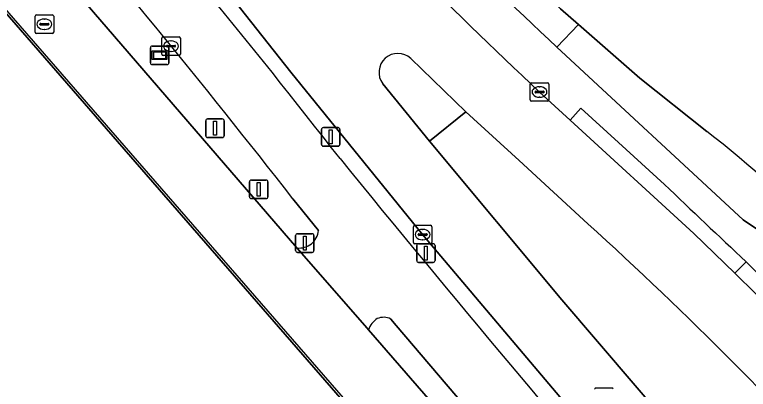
# Model space of a CAD drawing. Extents: x 155018 to 156648, y 383979 to 385733.
# Drawn here: x 156141.03 to 156180.51, y 384432.98 to 384453.14 of the extents above; entities that cross this region are included whole.
import ezdxf

# ---------------------------------------------------------------- set-up
doc = ezdxf.new("R2010")
doc.units = 0
for name, color, linetype in [('IMGEO_Berm_groen', 7, 'Continuous'), ('IMGEO_Berm_open', 7, 'Continuous'), ('IMGEO_Brandkraan', 7, 'Continuous'), ('IMGEO_Erf', 7, 'Continuous'), ('IMGEO_Fietspad_gesloten', 7, 'Continuous'), ('IMGEO_Fietspad_open', 7, 'Continuous'), ('IMGEO_Kolk', 7, 'Continuous'), ('IMGEO_Lichtmast', 7, 'Continuous'), ('IMGEO_Lijnafwatering', 7, 'Continuous'), ('IMGEO_OVBaan_gesloten', 7, 'Continuous'), ('IMGEO_Rijbaan_lokaal_gesloten', 7, 'Continuous'), ('IMGEO_Rioolput', 7, 'Continuous'), ('IMGEO_Verkeersbordpaal', 7, 'Continuous'), ('IMGEO_Verkeerseiland_open', 7, 'Continuous'), ('IMGEO_Verklikker', 7, 'Continuous')]:
    doc.layers.add(name, color=color, linetype=linetype)

msp = doc.modelspace()

# ---------------------------------------------------------------- linework, layer by layer
at = {"layer": 'IMGEO_Berm_groen'}
for points in [[(156177.034, 384423.351), (156177.731, 384423.954), (156173.602, 384428.736), (156162.984, 384441.307), (156155.897, 384450.049), (156148.3, 384459.668), (156115.176, 384497.989)], [(156108.294, 384495.812), (156142.109, 384456.944), (156156.212, 384440.594)], [(156170.208, 384451.39), (156171.364, 384452.62), (156170.407, 384453.46), (156164.117, 384459.818), (156159.115, 384465.116), (156141.072, 384485.993)], [(156171.866, 384441.892), (156168.173, 384445.289), (156165.312, 384447.918), (156163.359, 384446.343), (156170.471, 384437.802), (156184.549, 384421.35), (156185.504, 384423.189), (156185.34, 384423.379), (156186.064, 384424.616), (156186.206, 384424.551), (156187.157, 384426.486)], [(156157.376, 384441.531), (156156.005, 384443.233)], [(156161.552, 384436.423), (156161.268, 384436.764)], [(156160.067, 384436.189), (156172.346, 384422.072), (156172.635, 384421.741), (156173.461, 384422.444), (156161.552, 384436.423)]]:
    msp.add_lwpolyline(points, dxfattribs=at)
for centre, radius, start, end in [((156409.045, 384705.484), 348.722, 223.58193, 226.77276), ((155779.341, 384150.251), 480.522, 37.89541, 40.71377), ((155755.653, 384130.656), 507.923, 37.98118, 40.6471), ((156893.994, 385043.649), 948.051, 219.126333, 220.865646), ((156038.024, 384293.758), 199.643, 41.66908, 47.90163), ((156156.35, 384441.614), 1.03, 262.3108, 355.3562), ((156161.16, 384435.805), 1.158, 122.1177, 160.633), ((156160.883, 384436.003), 0.853, 63.1333, 113.3857)]:
    msp.add_arc(centre, radius, start, end, dxfattribs=at)
at = {"layer": 'IMGEO_Berm_open'}
msp.add_lwpolyline([(156182.797, 384437.44), (156180.383, 384439.849), (156179.773, 384439.224), (156182.036, 384437.014), (156182.196, 384436.856)], dxfattribs=at)
at = {"layer": 'IMGEO_Brandkraan'}
for p, q in [((156148.948, 384451.02), (156148.948, 384451.872)), ((156149.023, 384451.946), (156149.875, 384451.946)), ((156149.436, 384451.726), (156149.461, 384451.726)), ((156149.949, 384451.872), (156149.949, 384451.02)), ((156149.207, 384451.44), (156149.207, 384451.452)), ((156149.645, 384451.403), (156149.247, 384451.403)), ((156149.25, 384451.489), (156149.648, 384451.489)), ((156149.691, 384451.452), (156149.691, 384451.44)), ((156149.875, 384450.946), (156149.023, 384450.946)), ((156149.459, 384451.166), (156149.434, 384451.166))]:
    msp.add_line(p, q, dxfattribs=at)
for points in [[(156148.948, 384451.02), (156148.948, 384451.872)], [(156149.023, 384451.946), (156149.875, 384451.946)], [(156149.949, 384451.872), (156149.949, 384451.02)], [(156149.875, 384450.946), (156149.023, 384450.946)]]:
    msp.add_lwpolyline(points, dxfattribs=at)
for centre, radius, start, end in [((156149.025, 384451.87), 0.0765, 91.552, 178.448), ((156149.025, 384451.87), 0.0765, 91.552, 178.448), ((156149.873, 384451.87), 0.0765, 1.552, 88.448), ((156149.873, 384451.87), 0.0765, 1.552, 88.448), ((156149.247, 384451.449), 0.0403, 85.8775, 175.7526), ((156149.244, 384451.439), 0.0366, 178.938, 274.7102), ((156149.648, 384451.446), 0.043, 264.8664, 352.4533), ((156149.652, 384451.451), 0.0386, 1.7309, 96.639), ((156149.025, 384451.022), 0.0765, 181.552, 268.448), ((156149.025, 384451.022), 0.0765, 181.552, 268.448), ((156149.873, 384451.022), 0.0765, 271.552, 358.448), ((156149.873, 384451.022), 0.0765, 271.552, 358.448)]:
    msp.add_arc(centre, radius, start, end, dxfattribs=at)
for centre, major_axis, ratio, start_param, end_param in [((156149.435, 384451.446), (-0.387, 0.002), 0.722429, 4.712389, 7.853982), ((156149.46, 384451.446), (-0.39, 0.002), 0.717154, 1.570796, 4.712389)]:
    msp.add_ellipse(centre, major_axis=major_axis, ratio=ratio, start_param=start_param, end_param=end_param, dxfattribs=at)
at = {"layer": 'IMGEO_Erf'}
msp.add_lwpolyline([(156158.903, 384421.366), (156157.627, 384424.41), (156159.055, 384423.625), (156160.891, 384422.184), (156178.5, 384408.366), (156178.859, 384408.084), (156179.094, 384408.287), (156178.8, 384408.625), (156179.08, 384408.886), (156107.032, 384491.82)], dxfattribs=at)
at = {"layer": 'IMGEO_Fietspad_gesloten'}
for points in [[(156188.307, 384435.345), (156188.314, 384435.556), (156188.367, 384437.108), (156184.889, 384440.905), (156184.853, 384438.925), (156184.558, 384439.214), (156180.233, 384442.093), (156170.208, 384451.39)], [(156169.268, 384448.979), (156170.917, 384447.469), (156171.492, 384448.113), (156173.514, 384446.27), (156176, 384444.005)], [(156180.383, 384439.849), (156182.797, 384437.44)]]:
    msp.add_lwpolyline(points, dxfattribs=at)
for centre, radius, start, end in [((156409.045, 384705.484), 348.722, 223.58193, 226.77276), ((156427.595, 384722.629), 376.321, 223.52794, 226.6499), ((156523.802, 384806.414), 502.301, 226.1783, 226.86728)]:
    msp.add_arc(centre, radius, start, end, dxfattribs=at)
at = {"layer": 'IMGEO_Fietspad_open'}
for points in [[(156176, 384444.005), (156173.514, 384446.27), (156171.492, 384448.113), (156170.917, 384447.469)], [(156170.917, 384447.469), (156177.57, 384441.375), (156179.773, 384439.224), (156180.383, 384439.849)], [(156156.005, 384443.233), (156157.376, 384441.531)], [(156156.212, 384440.594), (156159.996, 384436.271), (156160.067, 384436.189)], [(156161.268, 384436.764), (156161.552, 384436.423), (156173.461, 384422.444), (156175.209, 384420.389), (156181.383, 384413.235), (156190.017, 384403.23), (156190.183, 384403.038), (156190.962, 384402.135), (156191.434, 384401.588), (156191.786, 384401.18), (156192.167, 384400.738), (156193.738, 384398.919), (156195.313, 384397.104), (156195.75, 384396.602), (156196.646, 384395.574), (156196.84, 384395.353)]]:
    msp.add_lwpolyline(points, dxfattribs=at)
for centre, radius, start, end in [((155779.341, 384150.251), 480.522, 37.89541, 40.71377), ((155755.653, 384130.656), 507.923, 37.98118, 40.6471), ((156893.994, 385043.649), 948.051, 219.126333, 220.865646), ((156523.802, 384806.414), 502.301, 226.1783, 226.86728), ((156156.35, 384441.614), 1.03, 262.3108, 355.3562), ((156161.16, 384435.805), 1.158, 122.1177, 160.633), ((156160.883, 384436.003), 0.853, 63.1333, 113.3857)]:
    msp.add_arc(centre, radius, start, end, dxfattribs=at)
at = {"layer": 'IMGEO_Kolk'}
for p, q in [((156168.771, 384448.554), (156168.771, 384449.406)), ((156168.846, 384449.48), (156169.698, 384449.48)), ((156169.259, 384449.26), (156169.284, 384449.26)), ((156169.772, 384449.406), (156169.772, 384448.554)), ((156169.03, 384448.974), (156169.03, 384448.986)), ((156169.468, 384448.937), (156169.07, 384448.937)), ((156169.073, 384449.023), (156169.471, 384449.023)), ((156169.514, 384448.986), (156169.514, 384448.974)), ((156169.698, 384448.48), (156168.846, 384448.48)), ((156169.282, 384448.7), (156169.257, 384448.7)), ((156162.558, 384441.807), (156163.41, 384441.807)), ((156162.483, 384440.881), (156162.483, 384441.733)), ((156162.971, 384441.587), (156162.996, 384441.587)), ((156163.484, 384441.733), (156163.484, 384440.881)), ((156162.742, 384441.301), (156162.742, 384441.313)), ((156163.18, 384441.264), (156162.782, 384441.264)), ((156162.785, 384441.35), (156163.183, 384441.35)), ((156162.994, 384441.027), (156162.969, 384441.027)), ((156163.226, 384441.313), (156163.226, 384441.301)), ((156163.41, 384440.807), (156162.558, 384440.807))]:
    msp.add_line(p, q, dxfattribs=at)
for points in [[(156168.771, 384448.554), (156168.771, 384449.406)], [(156168.846, 384449.48), (156169.698, 384449.48)], [(156169.772, 384449.406), (156169.772, 384448.554)], [(156169.698, 384448.48), (156168.846, 384448.48)], [(156162.558, 384441.807), (156163.41, 384441.807)], [(156162.483, 384440.881), (156162.483, 384441.733)], [(156163.484, 384441.733), (156163.484, 384440.881)], [(156163.41, 384440.807), (156162.558, 384440.807)]]:
    msp.add_lwpolyline(points, dxfattribs=at)
for centre, radius, start, end in [((156168.848, 384449.404), 0.0765, 91.552, 178.448), ((156168.848, 384449.404), 0.0765, 91.552, 178.448), ((156169.696, 384449.404), 0.0765, 1.552, 88.448), ((156169.696, 384449.404), 0.0765, 1.552, 88.448), ((156169.07, 384448.983), 0.0403, 85.8775, 175.7526), ((156169.067, 384448.973), 0.0366, 178.938, 274.7102), ((156169.471, 384448.98), 0.043, 264.8664, 352.4533), ((156169.475, 384448.985), 0.0386, 1.7309, 96.639), ((156168.848, 384448.556), 0.0765, 181.552, 268.448), ((156168.848, 384448.556), 0.0765, 181.552, 268.448), ((156169.696, 384448.556), 0.0765, 271.552, 358.448), ((156169.696, 384448.556), 0.0765, 271.552, 358.448), ((156162.56, 384441.731), 0.0765, 91.552, 178.448), ((156162.56, 384441.731), 0.0765, 91.552, 178.448), ((156163.408, 384441.731), 0.0765, 1.552, 88.448), ((156163.408, 384441.731), 0.0765, 1.552, 88.448), ((156162.782, 384441.31), 0.0403, 85.8775, 175.7526), ((156162.779, 384441.3), 0.0366, 178.938, 274.7102), ((156163.183, 384441.307), 0.043, 264.8664, 352.4533), ((156163.187, 384441.312), 0.0386, 1.7309, 96.639), ((156162.56, 384440.883), 0.0765, 181.552, 268.448), ((156162.56, 384440.883), 0.0765, 181.552, 268.448), ((156163.408, 384440.883), 0.0765, 271.552, 358.448), ((156163.408, 384440.883), 0.0765, 271.552, 358.448)]:
    msp.add_arc(centre, radius, start, end, dxfattribs=at)
for centre, major_axis, ratio, start_param, end_param in [((156169.258, 384448.98), (-0.387, 0.002), 0.722429, 4.712389, 7.853982), ((156169.283, 384448.98), (-0.39, 0.002), 0.717154, 1.570796, 4.712389), ((156162.97, 384441.307), (-0.387, 0.002), 0.722429, 4.712389, 7.853982), ((156162.995, 384441.307), (-0.39, 0.002), 0.717154, 1.570796, 4.712389)]:
    msp.add_ellipse(centre, major_axis=major_axis, ratio=ratio, start_param=start_param, end_param=end_param, dxfattribs=at)
at = {"layer": 'IMGEO_Lichtmast'}
for p, q in [((156151.314, 384446.63), (156151.314, 384447.43)), ((156151.314, 384447.43), (156151.314, 384446.63)), ((156151.414, 384447.53), (156152.204, 384447.53)), ((156152.204, 384447.53), (156151.414, 384447.53)), ((156152.304, 384447.43), (156152.304, 384446.63)), ((156152.304, 384446.63), (156152.304, 384447.43)), ((156157.54, 384446.164), (156157.54, 384446.964)), ((156157.54, 384446.964), (156157.54, 384446.164)), ((156157.64, 384447.064), (156158.43, 384447.064)), ((156158.43, 384447.064), (156157.64, 384447.064)), ((156158.53, 384446.964), (156158.53, 384446.164)), ((156158.53, 384446.164), (156158.53, 384446.964)), ((156152.204, 384446.53), (156151.414, 384446.53)), ((156151.414, 384446.53), (156152.204, 384446.53)), ((156158.43, 384446.064), (156157.64, 384446.064)), ((156157.64, 384446.064), (156158.43, 384446.064))]:
    msp.add_line(p, q, dxfattribs=at)
for points in [[(156151.734, 384447.405), (156151.884, 384447.405), (156151.884, 384446.655), (156151.734, 384446.655), (156151.734, 384447.405)], [(156157.96, 384446.939), (156158.11, 384446.939), (156158.11, 384446.189), (156157.96, 384446.189), (156157.96, 384446.939)]]:
    msp.add_lwpolyline(points, dxfattribs=at)
for centre, start, end in [((156151.414, 384447.43), 90, 180), ((156151.414, 384447.43), 90, 180), ((156152.204, 384447.43), 0, 90), ((156152.204, 384447.43), 360, 90), ((156157.64, 384446.964), 90, 180), ((156157.64, 384446.964), 90, 180), ((156158.43, 384446.964), 0, 90), ((156158.43, 384446.964), 360, 90), ((156151.414, 384446.63), 180, 270), ((156151.414, 384446.63), 180, 270), ((156152.204, 384446.63), 270, 0), ((156152.204, 384446.63), 270, 0), ((156157.64, 384446.164), 180, 270), ((156157.64, 384446.164), 180, 270), ((156158.43, 384446.164), 270, 0), ((156158.43, 384446.164), 270, 0)]:
    msp.add_arc(centre, 0.1, start, end, dxfattribs=at)
at = {"layer": 'IMGEO_Lijnafwatering'}
for points in [[(156132.49, 384462.697), (156145.239, 384448.023)], [(156145.239, 384448.023), (156157.987, 384433.348)], [(156157.987, 384433.348), (156170.735, 384418.674)]]:
    msp.add_lwpolyline(points, dxfattribs=at)
at = {"layer": 'IMGEO_OVBaan_gesloten'}
for points in [[(156108.607, 384505.838), (156115.176, 384497.989), (156148.3, 384459.668), (156155.897, 384450.049), (156162.984, 384441.307), (156173.602, 384428.736), (156177.731, 384423.954), (156187.422, 384412.73), (156191.977, 384407.455), (156192.214, 384407.181), (156193.011, 384406.267), (156193.488, 384405.72), (156193.842, 384405.313), (156197.392, 384401.242), (156197.831, 384400.739), (156198.675, 384399.771), (156198.842, 384399.58), (156203.208, 384394.573), (156205.973, 384391.402)], [(156162.339, 384450.782), (156165.312, 384447.918), (156168.173, 384445.289)], [(156209.6, 384392.575), (156206.361, 384396.189), (156201.925, 384401.32), (156201.737, 384401.537), (156199.497, 384404.122), (156199.058, 384404.629), (156195.511, 384408.723), (156195.156, 384409.133), (156194.675, 384409.688), (156192.4, 384412.314), (156192.089, 384412.672), (156184.549, 384421.35), (156170.471, 384437.802), (156163.359, 384446.343), (156160.839, 384449.428)], [(156170.917, 384447.469), (156169.268, 384448.979)], [(156182.196, 384436.856), (156182.036, 384437.014), (156179.773, 384439.224), (156177.57, 384441.375), (156170.917, 384447.469)], [(156168.173, 384445.289), (156171.866, 384441.892)]]:
    msp.add_lwpolyline(points, dxfattribs=at)
for centre, radius, start, end in [((156427.595, 384722.629), 376.321, 223.52794, 226.6499), ((156161.648, 384450.04), 1.014, 47.0106, 217.1325), ((156038.024, 384293.758), 199.643, 41.66908, 47.90163)]:
    msp.add_arc(centre, radius, start, end, dxfattribs=at)
at = {"layer": 'IMGEO_Rijbaan_lokaal_gesloten'}
for points in [[(156127.591, 384501.608), (156134.758, 384493.306), (156141.072, 384485.993), (156159.115, 384465.116), (156164.117, 384459.818), (156170.407, 384453.46), (156171.364, 384452.62), (156174.662, 384449.727), (156178.269, 384446.854)], [(156102.487, 384496.473), (156107.032, 384491.82), (156179.08, 384408.886), (156179.167, 384408.964), (156186.448, 384400.531), (156196.265, 384388.91), (156200.641, 384383.879), (156201.589, 384382.683), (156202.438, 384381.415), (156203.184, 384380.084), (156203.821, 384378.698), (156204.118, 384377.888), (156204.281, 384375.869)], [(156204.959, 384384.754), (156200.813, 384389.488), (156196.57, 384394.334), (156196.367, 384394.566), (156195.319, 384395.762), (156194.882, 384396.262), (156191.342, 384400.304), (156190.989, 384400.708), (156190.515, 384401.249), (156189.566, 384402.333), (156189.39, 384402.533), (156180.629, 384412.577), (156172.635, 384421.741), (156172.346, 384422.072), (156160.067, 384436.189), (156159.996, 384436.271), (156156.212, 384440.594), (156142.109, 384456.944), (156108.294, 384495.812)]]:
    msp.add_lwpolyline(points, dxfattribs=at)
msp.add_arc((156142.616, 384400.522), 58.462, 43.69023, 52.42147, dxfattribs=at)
at = {"layer": 'IMGEO_Rioolput'}
for p, q in [((156142.132, 384452.201), (156142.132, 384453.053)), ((156142.207, 384453.127), (156143.059, 384453.127)), ((156142.62, 384452.907), (156142.645, 384452.907)), ((156143.133, 384453.053), (156143.133, 384452.201)), ((156142.391, 384452.621), (156142.391, 384452.633)), ((156142.829, 384452.584), (156142.431, 384452.584)), ((156142.434, 384452.67), (156142.832, 384452.67)), ((156142.875, 384452.633), (156142.875, 384452.621)), ((156143.059, 384452.127), (156142.207, 384452.127)), ((156142.643, 384452.347), (156142.618, 384452.347)), ((156172.312, 384433.055), (156173.164, 384433.055))]:
    msp.add_line(p, q, dxfattribs=at)
for points in [[(156142.132, 384452.201), (156142.132, 384453.053)], [(156142.207, 384453.127), (156143.059, 384453.127)], [(156143.133, 384453.053), (156143.133, 384452.201)], [(156143.059, 384452.127), (156142.207, 384452.127)], [(156172.312, 384433.055), (156173.164, 384433.055)]]:
    msp.add_lwpolyline(points, dxfattribs=at)
for centre, radius, start, end in [((156142.209, 384453.051), 0.0765, 91.552, 178.448), ((156142.209, 384453.051), 0.0765, 91.552, 178.448), ((156143.057, 384453.051), 0.0765, 1.552, 88.448), ((156143.057, 384453.051), 0.0765, 1.552, 88.448), ((156142.431, 384452.63), 0.0403, 85.8775, 175.7526), ((156142.428, 384452.62), 0.0366, 178.938, 274.7102), ((156142.832, 384452.627), 0.043, 264.8664, 352.4533), ((156142.836, 384452.632), 0.0386, 1.7309, 96.639), ((156142.209, 384452.203), 0.0765, 181.552, 268.448), ((156142.209, 384452.203), 0.0765, 181.552, 268.448), ((156143.057, 384452.203), 0.0765, 271.552, 358.448), ((156143.057, 384452.203), 0.0765, 271.552, 358.448), ((156172.314, 384432.979), 0.0765, 91.552, 178.448), ((156172.314, 384432.979), 0.0765, 91.552, 178.448), ((156173.162, 384432.979), 0.0765, 1.552, 88.448), ((156173.162, 384432.979), 0.0765, 1.552, 88.448)]:
    msp.add_arc(centre, radius, start, end, dxfattribs=at)
for centre, major_axis, ratio, start_param, end_param in [((156142.619, 384452.627), (-0.387, 0.002), 0.722429, 4.712389, 7.853982), ((156142.644, 384452.627), (-0.39, 0.002), 0.717154, 1.570796, 4.712389)]:
    msp.add_ellipse(centre, major_axis=major_axis, ratio=ratio, start_param=start_param, end_param=end_param, dxfattribs=at)
at = {"layer": 'IMGEO_Verkeersbordpaal'}
for p, q in [((156153.668, 384443.342), (156153.668, 384444.142)), ((156153.668, 384444.142), (156153.668, 384443.342)), ((156153.768, 384444.242), (156154.558, 384444.242)), ((156154.558, 384444.242), (156153.768, 384444.242)), ((156154.658, 384444.142), (156154.658, 384443.342)), ((156154.658, 384443.342), (156154.658, 384444.142)), ((156154.558, 384443.242), (156153.768, 384443.242)), ((156153.768, 384443.242), (156154.558, 384443.242)), ((156156.145, 384440.451), (156156.145, 384441.251)), ((156156.145, 384441.251), (156156.145, 384440.451)), ((156156.245, 384441.351), (156157.035, 384441.351)), ((156157.035, 384441.351), (156156.245, 384441.351)), ((156157.135, 384441.251), (156157.135, 384440.451)), ((156157.135, 384440.451), (156157.135, 384441.251)), ((156162.662, 384439.913), (156162.662, 384440.713)), ((156162.662, 384440.713), (156162.662, 384439.913)), ((156162.762, 384440.813), (156163.552, 384440.813)), ((156163.552, 384440.813), (156162.762, 384440.813)), ((156163.652, 384440.713), (156163.652, 384439.913)), ((156163.652, 384439.913), (156163.652, 384440.713)), ((156157.035, 384440.351), (156156.245, 384440.351)), ((156156.245, 384440.351), (156157.035, 384440.351)), ((156163.552, 384439.813), (156162.762, 384439.813)), ((156162.762, 384439.813), (156163.552, 384439.813))]:
    msp.add_line(p, q, dxfattribs=at)
for points in [[(156154.088, 384444.117), (156154.238, 384444.117), (156154.238, 384443.367), (156154.088, 384443.367), (156154.088, 384444.117)], [(156156.565, 384441.226), (156156.715, 384441.226), (156156.715, 384440.476), (156156.565, 384440.476), (156156.565, 384441.226)], [(156163.082, 384440.688), (156163.232, 384440.688), (156163.232, 384439.938), (156163.082, 384439.938), (156163.082, 384440.688)]]:
    msp.add_lwpolyline(points, dxfattribs=at)
for centre, start, end in [((156153.768, 384444.142), 90, 180), ((156153.768, 384444.142), 90, 180), ((156154.558, 384444.142), 0, 90), ((156154.558, 384444.142), 360, 90), ((156153.768, 384443.342), 180, 270), ((156153.768, 384443.342), 180, 270), ((156154.558, 384443.342), 270, 0), ((156154.558, 384443.342), 270, 0), ((156156.245, 384441.251), 90, 180), ((156156.245, 384441.251), 90, 180), ((156157.035, 384441.251), 0, 90), ((156157.035, 384441.251), 360, 90), ((156162.762, 384440.713), 90, 180), ((156162.762, 384440.713), 90, 180), ((156163.552, 384440.713), 0, 90), ((156163.552, 384440.713), 360, 90), ((156156.245, 384440.451), 180, 270), ((156156.245, 384440.451), 180, 270), ((156157.035, 384440.451), 270, 0), ((156157.035, 384440.451), 270, 0), ((156162.762, 384439.913), 180, 270), ((156162.762, 384439.913), 180, 270), ((156163.552, 384439.913), 270, 0), ((156163.552, 384439.913), 270, 0)]:
    msp.add_arc(centre, 0.1, start, end, dxfattribs=at)
at = {"layer": 'IMGEO_Verkeerseiland_open'}
for points in [[(156174.662, 384449.727), (156171.364, 384452.62), (156170.208, 384451.39), (156180.233, 384442.093), (156184.558, 384439.214), (156184.853, 384438.925), (156184.889, 384440.905)], [(156160.839, 384449.428), (156163.359, 384446.343), (156165.312, 384447.918), (156162.339, 384450.782)], [(156178.269, 384446.854), (156174.662, 384449.727)]]:
    msp.add_lwpolyline(points, dxfattribs=at)
for centre, radius, start, end in [((156161.648, 384450.04), 1.014, 47.0106, 217.1325), ((156142.616, 384400.522), 58.462, 43.69023, 52.42147)]:
    msp.add_arc(centre, radius, start, end, dxfattribs=at)
at = {"layer": 'IMGEO_Verklikker'}
for p, q in [((156148.338, 384450.555), (156148.338, 384451.355)), ((156148.338, 384451.355), (156148.338, 384450.555)), ((156148.438, 384451.455), (156149.228, 384451.455)), ((156149.228, 384451.455), (156148.438, 384451.455)), ((156149.328, 384451.355), (156149.328, 384450.555)), ((156149.328, 384450.555), (156149.328, 384451.355)), ((156149.228, 384450.455), (156148.438, 384450.455)), ((156148.438, 384450.455), (156149.228, 384450.455))]:
    msp.add_line(p, q, dxfattribs=at)
for points in [[(156148.439, 384451.187), (156149.227, 384451.187), (156149.227, 384450.723), (156148.439, 384450.723), (156148.439, 384451.187)], [(156148.504, 384451.122), (156148.504, 384450.788), (156149.162, 384450.788), (156149.162, 384451.122), (156148.504, 384451.122)]]:
    msp.add_lwpolyline(points, dxfattribs=at)
for centre, start, end in [((156148.438, 384451.355), 90, 180), ((156148.438, 384451.355), 90, 180), ((156149.228, 384451.355), 0, 90), ((156149.228, 384451.355), 360, 90), ((156148.438, 384450.555), 180, 270), ((156148.438, 384450.555), 180, 270), ((156149.228, 384450.555), 270, 0), ((156149.228, 384450.555), 270, 0)]:
    msp.add_arc(centre, 0.1, start, end, dxfattribs=at)

doc.saveas('drawing.dxf')
